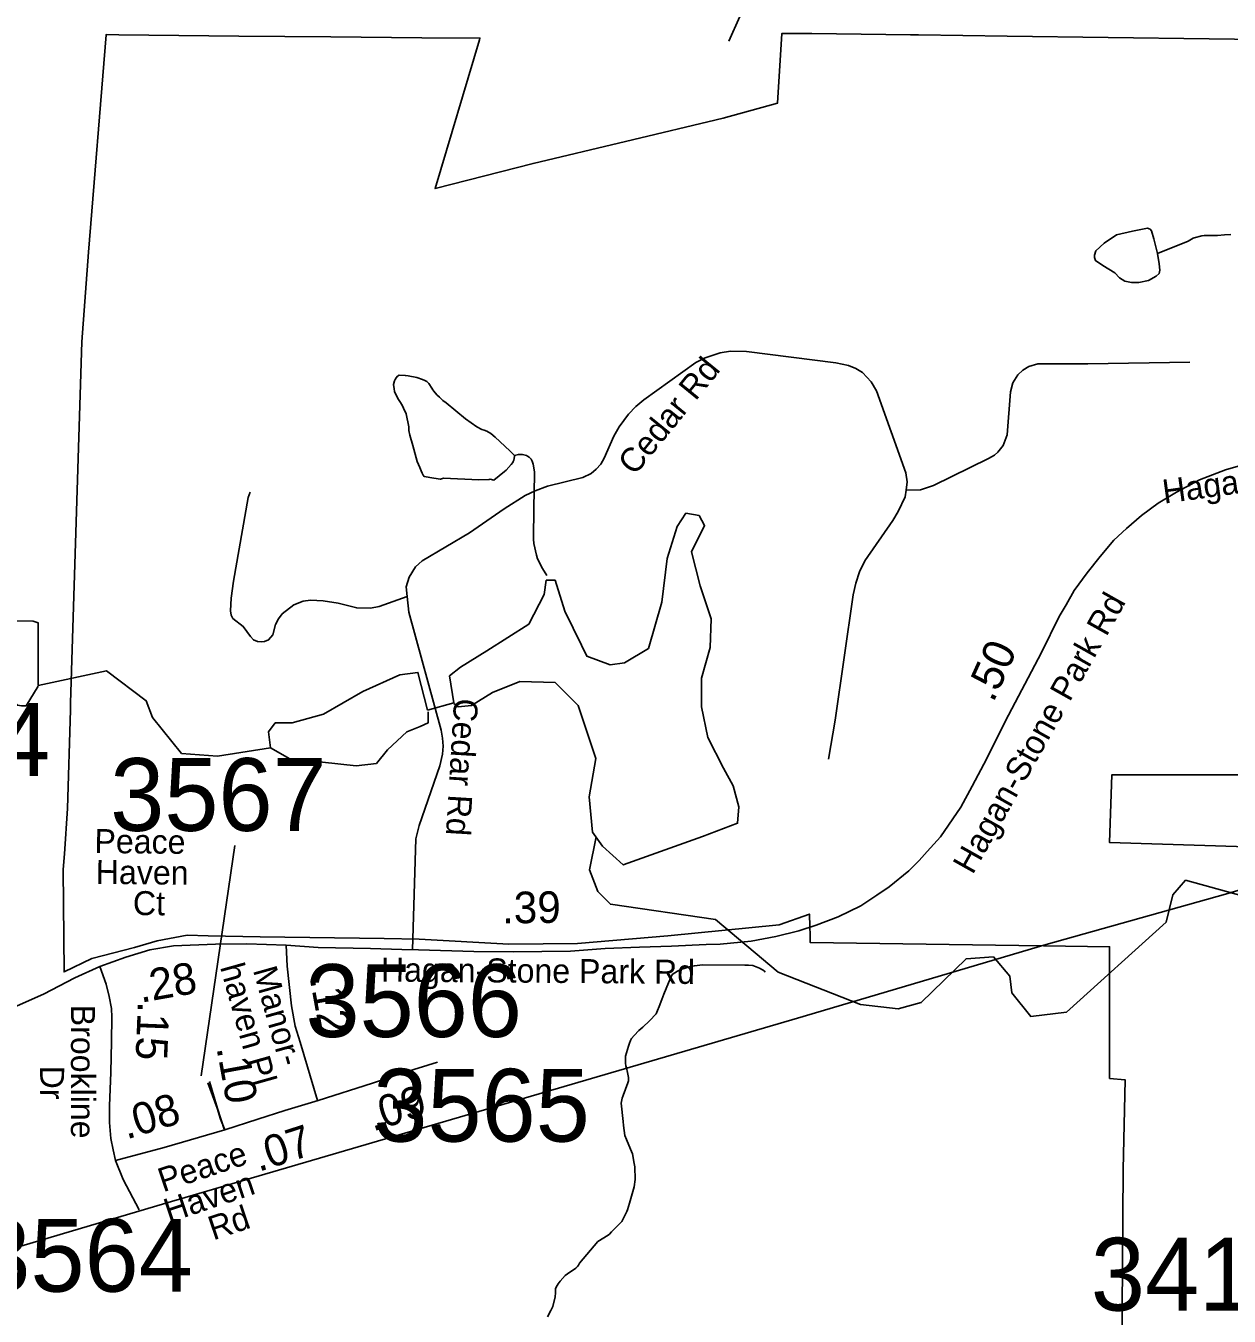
# Model space of a CAD drawing. Extents: x 1662474 to 1856135, y 779280 to 917889.
# Drawn here: x 1780521 to 1785283, y 799630 to 804737 of the extents above; entities that cross this region are included whole.
import ezdxf

# ---------------------------------------------------------------- set-up
doc = ezdxf.new("R2010")
doc.units = 0
for name, color, linetype in [('Cogo Default Point CELL', 7, 'Continuous'), ('Exist Boundary Political City Limit New', 7, 'Continuous'), ('Exist Hydrographic Misc Water Feature', 7, 'Continuous'), ('Exist Hydrographic Pond Under 1500 Sq Ft', 7, 'Continuous'), ('Exist Road Non-System Type 51', 7, 'Continuous'), ('Exist Road Non-System Type 51 Label', 7, 'Continuous'), ('Exist Road Secondary Mileage Tenths English Label', 7, 'Continuous'), ('Exist Road Secondary Type 51 Attributed', 7, 'Continuous'), ('Exist Road Secondary Type 51 Label', 7, 'Continuous'), ('Exist Utilities Electrical Transmission Line', 7, 'Continuous'), ('Map Preparation Boundary City Limit Buffer Line', 7, 'Continuous'), ('Prop DGN Element Guardrail', 7, 'Continuous')]:
    doc.layers.add(name, color=color, linetype=linetype)

msp = doc.modelspace()

# ---------------------------------------------------------------- linework, layer by layer
at = {"layer": 'Cogo Default Point CELL'}
msp.add_line((1781214.3, 800581), (1781347.3, 801491.8), dxfattribs=at)
at = {"layer": 'Exist Boundary Political City Limit New'}
for points in [[(1784857.9, 799468.7), (1784863.1, 800209.9), (1784871.4, 800564.4), (1784809.4, 800570.4), (1784809.4, 801091.9), (1784547.6, 801095.5), (1784450.6, 801096.9), (1783624.9, 801108.4), (1783624.9, 801138.2), (1783623.5, 801171.4), (1783621.6, 801221.1), (1783502.2, 801178), (1783061.6, 801134.9), (1782703.6, 801105.1), (1782432, 801101.8), (1782077.4, 801121.7), (1781938.2, 801125), (1781447.9, 801131.6), (1781242.4, 801134.9), (1781159.6, 801138.2), (1781040.2, 801115), (1780950.9, 801088.5), (1780781.9, 801045.4), (1780672.4, 800992.4), (1780669.1, 801396.9), (1780673.4, 801459.6), (1780685.6, 801638.9), (1780697.2, 802029.7), (1780698, 802055.9), (1780705.6, 802312), (1780742, 803485.9), (1780768.6, 803840.6), (1780838.1, 804701.2), (1780838.1, 804701.9), (1780888.5, 804701.2), (1781364.1, 804696), (1781727.4, 804692.8), (1782088.2, 804689.6), (1782317.6, 804687.8), (1782315.6, 804681), (1782140.4, 804092.6), (1782528.1, 804192.1), (1782893.9, 804279.2), (1783280.2, 804371.1), (1783495.6, 804430.9), (1783512.1, 804706), (1783631.5, 804706), (1784021.5, 804701), (1784052.8, 804700.6), (1784403.6, 804696.1), (1785603.1, 804679.5)], [(1785384.4, 801771.5), (1784817.8, 801771.5), (1784809.4, 801503.9), (1785688.9, 801476.4)]]:
    msp.add_lwpolyline(points, dxfattribs=at)
at = {"layer": 'Exist Hydrographic Misc Water Feature'}
msp.add_line((1782110.9, 802028.3), (1782214.4, 802057.2), dxfattribs=at)
for points in [[(1784999, 803835.9), (1785120.5, 803883.8), (1785140.6, 803895.7), (1785144.7, 803897.7), (1785174.8, 803905.5), (1785184.9, 803907.4), (1785236.8, 803907.1), (1785264.8, 803908.8), (1785288.8, 803910.6)], [(1782454.2, 803036.1), (1782470.2, 803040), (1782486.2, 803039.9), (1782496.2, 803037.8), (1782502.2, 803035.8), (1782506.1, 803033.7), (1782512.2, 803029.7), (1782520, 803021.7), (1782524.1, 803013.6), (1782526, 803009.6), (1782527.8, 803001.6), (1782533.8, 802971.6), (1782533.8, 802959.6), (1782530.7, 802829.6), (1782529.9, 802705.5), (1782531.7, 802687.5), (1782541.3, 802641.4), (1782545.2, 802627.4), (1782565.1, 802589.2), (1782582.8, 802561.1)], [(1781488.4, 801878.4), (1781279.5, 801846.6), (1781137.3, 801856), (1781021.5, 801999.6), (1780997.3, 802065.6), (1780839.4, 802183.7), (1780569.8, 802126)], [(1782777.4, 801527.2), (1782751.3, 801396.4), (1782784.3, 801310.5), (1782834.4, 801260.2), (1783250.4, 801199.2), (1783498.3, 800990.6), (1783823.3, 800862.6), (1783973.4, 800846.4), (1784064.5, 800870.8), (1784241.4, 801044.5), (1784349.5, 801052.1), (1784415.3, 800975.3), (1784423.3, 800909.5), (1784497.3, 800816.1), (1784639.4, 800832.9), (1785033.3, 801189.2), (1785059.4, 801297), (1785110.4, 801355), (1785634.3, 801209.8)], [(1782584.6, 799626.4), (1782598.6, 799652.3), (1782606.8, 799668.3), (1782615, 799706.3), (1782617.2, 799722.2), (1782617.2, 799738.2), (1782619.3, 799744.2), (1782627.5, 799758.2), (1782635.5, 799768.1), (1782655.6, 799790), (1782673.8, 799803.9), (1782683.9, 799809.8), (1782697.8, 799819.7), (1782703.9, 799825.7), (1782707.8, 799831.6), (1782711.9, 799839.6), (1782784.5, 799925.1), (1782824.7, 799950.8), (1782830.9, 799954.8), (1782838.9, 799962.8), (1782879.1, 800004.5), (1782899.4, 800044.3), (1782901.6, 800050.3), (1782909.6, 800076.3), (1782917.8, 800104.3), (1782928.1, 800142.1), (1782932.4, 800170.1), (1782930.7, 800220.1), (1782928.7, 800234.2), (1782921.1, 800272.2), (1782913.1, 800290.3), (1782897.3, 800328.4), (1782891.6, 800344.5), (1782885.8, 800384.5), (1782884, 800400.6), (1782876.4, 800472.6), (1782880.5, 800492.6), (1782884.6, 800502.5), (1782903.1, 800552.5), (1782905.1, 800560.4), (1782905.1, 800574.4), (1782901.2, 800594.4), (1782897.3, 800612.5), (1782895.5, 800620.5), (1782893.6, 800630.5), (1782893.6, 800652.5), (1782893.8, 800658.5), (1782905.9, 800698.4), (1782910, 800710.4), (1782914.1, 800720.4), (1782918.2, 800728.4), (1782928.3, 800740.3), (1782946.3, 800760.2), (1782962.5, 800774.1), (1782988.6, 800797.9), (1783014.8, 800825.7), (1783021, 800839.7), (1783027.1, 800855.7), (1783037.4, 800883.6), (1783045.4, 800903.5), (1783063.8, 800949.4), (1783073.9, 800973.3), (1783078, 800981.3), (1783100.1, 800995.2), (1783112.2, 801001.1), (1783134.1, 801008.9), (1783156.3, 801014.8), (1783166.3, 801016.7), (1783198.3, 801020.5), (1783366.3, 801019.4), (1783380.2, 801019.2), (1783398.3, 801017.1), (1783424.3, 801006.9), (1783436.2, 801000.8), (1783442.1, 800996.9), (1783446.2, 800990.8)]]:
    msp.add_lwpolyline(points, dxfattribs=at)
at = {"layer": 'Exist Hydrographic Pond Under 1500 Sq Ft'}
for points in [[(1784999, 803835.9), (1784984.7, 803893.2), (1784976, 803924.6), (1784969.5, 803932.1), (1784959.8, 803935.4), (1784900.3, 803923.5), (1784837.5, 803909.4), (1784787.8, 803877), (1784755.3, 803845.6), (1784749.9, 803828.3), (1784749.9, 803819.7), (1784754.2, 803807.8), (1784782.4, 803788.3), (1784830, 803759.1), (1784848.4, 803739.7), (1784870, 803725.6), (1784896, 803721.3), (1784925.2, 803721.3), (1784964.1, 803728.8), (1784994.4, 803746.1), (1785005.2, 803757), (1785008.5, 803768.9), (1785006.3, 803794.8), (1784999, 803835.9)], [(1782454.2, 803036.1), (1782436.4, 803054.2), (1782378.7, 803108.7), (1782360.7, 803122.8), (1782344.7, 803132.9), (1782334.9, 803136.9), (1782324.8, 803139.1), (1782304.9, 803149.2), (1782261, 803181.5), (1782183.5, 803244.1), (1782171.4, 803254.1), (1782157.7, 803266.3), (1782147.6, 803276.3), (1782135.7, 803290.4), (1782131.9, 803296.5), (1782128, 803302.5), (1782116.1, 803320.5), (1782108.1, 803328.7), (1782100.1, 803332.6), (1782090.2, 803336.7), (1782068.1, 803344.9), (1782034.2, 803351.1), (1782022.4, 803353.2), (1781998.2, 803353.4), (1781992.2, 803349.4), (1781986.1, 803343.4), (1781982.2, 803337.4), (1781980.1, 803331.5), (1781976, 803317.5), (1781977.9, 803299.5), (1781979.7, 803289.4), (1781993.4, 803261.4), (1782001.4, 803249.3), (1782009.4, 803235.2), (1782015.2, 803223.2), (1782025.2, 803201.1), (1782036.7, 803149.1), (1782036.7, 803135), (1782040.6, 803117), (1782052.3, 803075), (1782069.9, 803012.8), (1782079.6, 802988.7), (1782085.7, 802974.7), (1782089.6, 802966.6), (1782093.5, 802958.6), (1782097.4, 802952.5), (1782134.8, 802946.4), (1782161.5, 802941.9), (1782173.2, 802946.4), (1782313.2, 802939.5), (1782354.3, 802940.5), (1782358.2, 802942.4), (1782373.4, 802938.7), (1782415.6, 802972.4), (1782421.6, 802978.3), (1782441.9, 803000.2), (1782447.8, 803008.2), (1782449.9, 803012.2), (1782451.9, 803018.1), (1782454, 803032.1), (1782454.2, 803036.1)], [(1782214.4, 802057.2), (1782197.4, 802163.5), (1782240.9, 802198.3), (1782345.3, 802263.5), (1782510.7, 802367.9), (1782571.7, 802485.4), (1782580.4, 802542), (1782615.2, 802542), (1782654.4, 802420.1), (1782719.6, 802285.3), (1782741.4, 802241.8), (1782832.8, 802207), (1782889.4, 802215.7), (1782985.1, 802272.2), (1783037.4, 802455), (1783059.1, 802629), (1783098.3, 802755.1), (1783133.1, 802807.3), (1783185.3, 802798.6), (1783207.1, 802759.5), (1783154.9, 802655.1), (1783189.7, 802520.2), (1783233.2, 802389.7), (1783228.9, 802276.6), (1783194, 802154.8), (1783194, 802041.7), (1783220.2, 801919.9), (1783281.1, 801798.1), (1783320.3, 801728.5), (1783342, 801645.8), (1783337.7, 801580.6), (1783198.4, 801528.4), (1782885, 801415.3), (1782802.3, 801489.2), (1782763.2, 801545.8), (1782750.1, 801685), (1782776.2, 801837.2), (1782706.6, 802046), (1782615.2, 802137.4), (1782475.9, 802141.7), (1782367.1, 802098.2), (1782284.4, 802046), (1782232.2, 802041.7), (1782214.8, 802054.7)], [(1780569.8, 802126), (1780569.8, 802373.2), (1780550.1, 802379.8), (1780420.4, 802383), (1780280.3, 802336.3), (1779974.3, 802332.7), (1779949.2, 802315.1), (1779940.5, 802274.3), (1779953.4, 802234.5), (1779991.7, 802206.3), (1780060.4, 802192.9), (1780238.9, 802110.4), (1780373.7, 802141.1), (1780420.8, 802145.4), (1780447.1, 802138.9), (1780462.9, 802132.7), (1780458, 802103.8), (1780462.9, 802069), (1780488.4, 802047.8), (1780504, 802044.7), (1780522.4, 802045.8), (1780569.8, 802123.5)], [(1782110.9, 802028.3), (1782072.5, 802177.3), (1782001.4, 802168.4), (1781854.6, 802101.8), (1781699, 802012.8), (1781574.4, 801977.3), (1781507.7, 801977.3), (1781481, 801941.7), (1781488.4, 801878.4)], [(1781488.4, 801878.4), (1781565.5, 801835), (1781694.5, 801821.7), (1781827.9, 801808.4), (1781908, 801817.3), (1781952.5, 801870.6), (1782028.1, 801941.7), (1782081.4, 801964), (1782112.6, 801977.3), (1782112.6, 802021.7)]]:
    msp.add_lwpolyline(points, dxfattribs=at)
at = {"layer": 'Exist Road Non-System Type 51'}
for points in [[(1783381.9, 805374.1), (1783371.1, 805269.9), (1783365, 805146.6), (1783366.9, 805070.4), (1783380.8, 804957.9), (1783379.5, 804900.9), (1783372.9, 804863.7), (1783358.2, 804808.8), (1783345.9, 804772.9), (1783303.1, 804675.4)], [(1784004.4, 802899.1), (1784009.1, 802931.7), (1784003.4, 802966.9), (1783886.9, 803292.5), (1783866.6, 803328), (1783831.1, 803363.9), (1783805.1, 803380.8), (1783776.9, 803392.5), (1783726.1, 803402.2), (1783372.4, 803448.2), (1783309.4, 803449), (1783267.9, 803442.4), (1783208.9, 803422.8), (1783172.1, 803403.6), (1782966.9, 803256.9), (1782934.9, 803230.1), (1782905.8, 803199.6), (1782868.4, 803149.5), (1782848, 803112.8), (1782809.4, 803025.1), (1782795.8, 803001.8), (1782778.4, 802981.5), (1782757.6, 802964.8), (1782725.1, 802948.4), (1782585.5, 802914.1), (1782537, 802896.2), (1782496.2, 802877.1), (1782413.1, 802825.1), (1782276.9, 802730.4), (1782088.6, 802619.4), (1782062.6, 802594.9), (1782037.2, 802554.5), (1782025.4, 802515.7), (1782029.4, 802477.6)], [(1785127.1, 803404.9), (1784723.2, 803399.1), (1784525.4, 803399.1), (1784489.4, 803388.1), (1784466.6, 803374.2), (1784446.4, 803355.5), (1784426.6, 803323.5), (1784416.8, 803288.4), (1784404.6, 803118), (1784388.9, 803076.2), (1784366.9, 803049), (1784353.5, 803036.9), (1784330.6, 803023.5), (1784112.2, 802917.2), (1784061.4, 802900.4), (1784004.4, 802899.1)], [(1782029.4, 802477.6), (1781919.6, 802437.9), (1781884.5, 802431.7), (1781830.6, 802433), (1781756.1, 802451.4), (1781697.4, 802460.5), (1781647.5, 802463.7), (1781618.1, 802459.8), (1781581.1, 802445.1), (1781535.4, 802409.9), (1781520.4, 802389.9), (1781509.4, 802367.6), (1781498.4, 802325.6), (1781481.6, 802305.9), (1781465.6, 802299.4), (1781452.8, 802297.9), (1781437, 802300.2), (1781422, 802307), (1781409.6, 802319.1), (1781381.4, 802359.5), (1781340.1, 802391), (1781333.4, 802404.4), (1781330.6, 802420.9), (1781333.6, 802471.9), (1781342.2, 802538.8), (1781401, 802870.2), (1781407.9, 802891.5)], [(1783697.6, 801834), (1783723.4, 801988.1), (1783795.2, 802484.2), (1783804.9, 802530.9), (1783820.1, 802576), (1783841.1, 802619.1), (1783951.6, 802778.7), (1783973.1, 802814.4), (1784000.8, 802871.9), (1784004.4, 802899.1)], [(1782029.4, 802477.6), (1782036.1, 802415.7), (1782164.2, 801949.2), (1782170.1, 801917.8), (1782171.9, 801886), (1782169, 801854.2), (1782159.2, 801807.5), (1782077.1, 801571.4), (1782064, 801519.1), (1782050.6, 801079.2)], [(1781247.2, 800559), (1781279, 800451.7), (1781307.6, 800366.1)]]:
    msp.add_lwpolyline(points, dxfattribs=at)
at = {"layer": 'Exist Road Secondary Type 51 Attributed'}
for points in [[(1781551.3, 801097.5), (1781677.4, 801089.1), (1781884.3, 801084.4), (1782008.4, 801080.3), (1782075.1, 801079.2), (1782293.5, 801073.5), (1782448.9, 801071.4), (1782676.7, 801074), (1782813.2, 801084.4), (1782948.8, 801090.5), (1783076.5, 801094.3), (1783213, 801100.6), (1783269, 801101.7), (1783391.3, 801114.2), (1783488.2, 801131.9), (1783580, 801154.8), (1783648.8, 801177.7), (1783734.8, 801210.6), (1783825.5, 801253.3), (1783889.1, 801296.1), (1783937, 801328.4), (1784015.2, 801392), (1784055.9, 801433.7), (1784087.2, 801468.1), (1784140.3, 801526.5), (1784221.1, 801644.8), (1784266, 801727.1), (1784324.3, 801836.6), (1784396.3, 801982.6), (1784540.7, 802256.2), (1784609.5, 802399), (1784637.6, 802444.9), (1784668.9, 802502.3), (1784720.5, 802571.6), (1784771.6, 802636.2), (1784825.8, 802700.8), (1784875.8, 802746.7), (1784935.2, 802798.8), (1785002, 802846.8), (1785073.9, 802890.6), (1785165.6, 802939.6), (1785268.8, 802979.2), (1785396.4, 803015.9)], [(1780813.7, 801013.6), (1780916.9, 801050), (1781011.8, 801079.2), (1781105.6, 801095.9), (1781270.8, 801101.6), (1781394.9, 801103.7), (1781551.3, 801097.5)], [(1781551.3, 801097.5), (1781555.4, 801015.1), (1781572.1, 800857.7), (1781586.7, 800777.4), (1781606.7, 800713.8), (1781675.6, 800482.6)], [(1779493, 800682.1), (1779681, 800717), (1779816.5, 800746.1), (1779978.6, 800767.5), (1780139.2, 800784.2), (1780230.4, 800794.1), (1780308.6, 800805.6), (1780335.7, 800809.7), (1780384.7, 800825.4), (1780474.4, 800852.5), (1780591.1, 800903.6), (1780714.1, 800969.2), (1780813.7, 801013.6)], [(1780813.7, 801013.6), (1780838.1, 800944.2), (1780849.9, 800894.9), (1780859.3, 800847.8), (1780861.6, 800812.6), (1780859.3, 800716.2), (1780856.9, 800594), (1780852.2, 800462.4), (1780852.2, 800396.6), (1780856.9, 800333.1), (1780866.3, 800288.4), (1780875.7, 800246.1)], [(1781677.2, 800483.3), (1781892.2, 800551.9), (1782017.7, 800593.4), (1782149.9, 800634.6)], [(1781308.4, 800367), (1781291.3, 800409), (1781277.6, 800452.6), (1781241.5, 800553.2)], [(1781308.4, 800367), (1781438.8, 800409.4), (1781546.3, 800443), (1781677.2, 800483.3)], [(1780875.7, 800246.1), (1781068.1, 800297.6), (1781308.4, 800367)], [(1780875.7, 800246.1), (1780906.3, 800170.9), (1780969.8, 800051.1)]]:
    msp.add_lwpolyline(points, dxfattribs=at)
at = {"layer": 'Exist Utilities Electrical Transmission Line'}
msp.add_lwpolyline([(1778129.7, 799211.7), (1778440.5, 799307.5), (1779663.4, 799658.7), (1781074.7, 800077), (1783574.2, 800809.3), (1784558.5, 801100.4), (1785268.2, 801299.3), (1785384.5, 801334.3), (1785438.6, 801348), (1785496.7, 801365.5), (1785577.1, 801397), (1785809.4, 801459.6), (1785887.5, 801488.8), (1785964, 801508.3), (1786038, 801531.7), (1786499, 801670.7), (1788546.2, 802304.1), (1788546.2, 802302.2), (1791056, 803056.2), (1794269.2, 804233.7), (1794519.5, 804326.7)], dxfattribs=at)
at = {"layer": 'Map Preparation Boundary City Limit Buffer Line'}
for points in [[(1784857.9, 799468.7), (1784863.1, 800209.9), (1784871.4, 800564.4), (1784809.4, 800570.4), (1784809.4, 801091.9), (1784547.6, 801095.5), (1784450.6, 801096.9), (1783624.9, 801108.4), (1783624.9, 801138.2), (1783623.5, 801171.4), (1783621.6, 801221.1), (1783502.2, 801178), (1783061.6, 801134.9), (1782703.6, 801105.1), (1782432, 801101.8), (1782077.4, 801121.7), (1781938.2, 801125), (1781447.9, 801131.6), (1781242.4, 801134.9), (1781159.6, 801138.2), (1781040.2, 801115), (1780950.9, 801088.5), (1780781.9, 801045.4), (1780672.4, 800992.4), (1780669.1, 801396.9), (1780673.4, 801459.6), (1780685.6, 801638.9), (1780697.2, 802029.7), (1780698, 802055.9), (1780705.6, 802312), (1780742, 803485.9), (1780768.6, 803840.6), (1780838.1, 804701.2), (1780838.1, 804701.9), (1780888.5, 804701.2), (1781364.1, 804696), (1781727.4, 804692.8), (1782088.2, 804689.6), (1782317.6, 804687.8), (1782315.6, 804681), (1782140.4, 804092.6), (1782528.1, 804192.1), (1782893.9, 804279.2), (1783280.2, 804371.1), (1783495.6, 804430.9), (1783512.1, 804706), (1783631.5, 804706), (1784021.5, 804701), (1784052.8, 804700.6), (1784403.6, 804696.1), (1785603.1, 804679.5)], [(1785384.4, 801771.5), (1784817.8, 801771.5), (1784809.4, 801503.9), (1785688.9, 801476.4)]]:
    msp.add_lwpolyline(points, dxfattribs=at)

# ---------------------------------------------------------------- texts
at = {"layer": 'Cogo Default Point CELL'}
for s, p in [('3714', (1779760.3, 801768.1)), ('3567', (1780854.6, 801550.3)), ('3566', (1781627.3, 800734.5)), ('3565', (1781895.9, 800320.5)), ('3564', (1780324.8, 799726.6)), ('3410', (1784735.3, 799651.8))]:
    msp.add_text(s, height=288, dxfattribs=at).set_placement(p)
at = {"layer": 'Exist Road Non-System Type 51 Label'}
for rotation, p in [(50.884, (1782930.2, 802953.4)), (266.5246, (1782216.1, 802076.5))]:
    msp.add_text('Cedar Rd', height=95, rotation=rotation, dxfattribs=at).set_placement(p)
at = {"layer": 'Exist Road Secondary Mileage Tenths English Label'}
for s, rotation, p in [('.50', 65.6093, (1784349.3, 802055.1)), ('.12', 280.3642, (1781644, 800967.2)), ('.10', 280.3687, (1781274.9, 800691.4)), ('.08', 17.0551, (1780919.2, 800328.4)), ('.09', 17.2737, (1781893.6, 800359.7)), ('.07', 17.8881, (1781442.2, 800200.1))]:
    msp.add_text(s, height=125, rotation=rotation, dxfattribs=at).set_placement(p)
at = {"layer": 'Exist Road Secondary Type 51 Label'}
for s, rotation, p in [('Hagan-Stone Park Rd', 7.8335, (1785025.4, 802845.3)), ('Hagan-Stone Park Rd', 60.6831, (1784267.6, 801374)), ('Peace ', 359.4434, (1780792, 801462.7)), ('Haven', 359.4434, (1780797.1, 801340.6)), (' Ct', 359.4434, (1780908.8, 801217.6)), ('haven Pl', 285.7125, (1781288.8, 801011.7)), ('Manor-', 285.7125, (1781419, 800999.6)), ('Hagan-Stone Park Rd', 359.5659, (1781925.8, 800953.9)), ('Brookline', 269.9545, (1780699.7, 800862.1)), (' Dr', 269.9545, (1780577.5, 800656.6)), ('Peace ', 18.61, (1781063.7, 800119.5)), ('Haven ', 18.61, (1781086.8, 799998.5)), ('Rd', 18.61, (1781262.3, 799928.9))]:
    msp.add_text(s, height=95, rotation=rotation, dxfattribs=at).set_placement(p)
at = {"layer": 'Prop DGN Element Guardrail'}
for s, rotation, p in [('.39', 0.6555, (1782405.9, 801183.9)), ('.28', 10.0806, (1780975.7, 800869.8)), ('.15', 267.7286, (1780964.3, 800876.8))]:
    msp.add_text(s, height=125, rotation=rotation, dxfattribs=at).set_placement(p)

doc.saveas('drawing.dxf')
